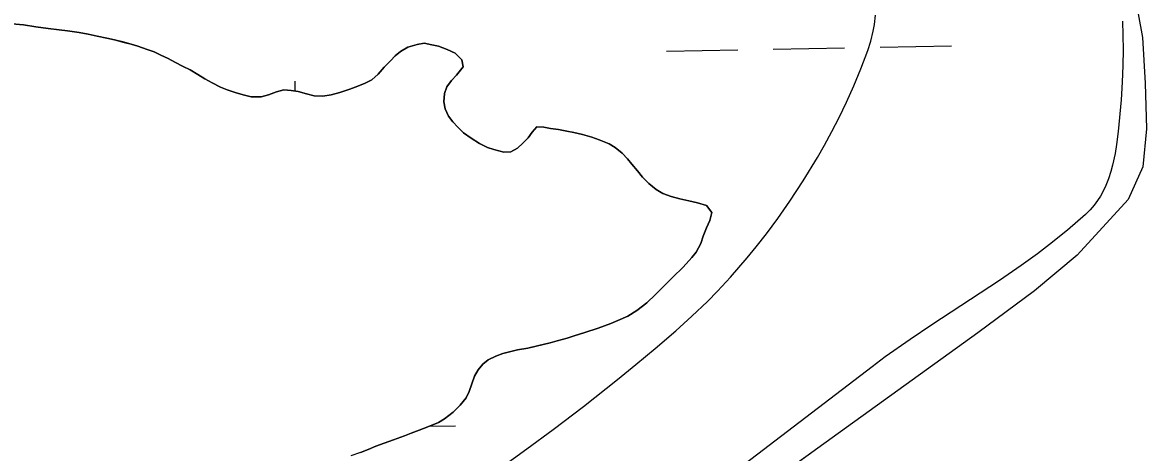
# Model space of a CAD drawing. Extents: x 3925854 to 3964121, y 224593 to 250589.
# Drawn here: x 3946159 to 3946664, y 230725 to 230918 of the extents above; entities that cross this region are included whole.
import ezdxf

# ---------------------------------------------------------------- set-up
doc = ezdxf.new("R2010")
doc.units = 0
for name, color, linetype in [('V-SITE-VEGE', 7, 'Continuous'), ('V-TOPO-SHOR', 7, 'Continuous'), ('V-WETL-SWMP', 7, 'Continuous')]:
    doc.layers.add(name, color=color, linetype=linetype)

msp = doc.modelspace()

# ---------------------------------------------------------------- linework, layer by layer
at = {"layer": 'V-SITE-VEGE'}
for p, q in [((3946541.406, 230916.875), (3946541.914, 230921.067)), ((3946540.867, 230913.807), (3946541.406, 230916.875)), ((3946652.86, 230918.317), (3946653.036, 230912.085)), ((3946539.812, 230909.355), (3946540.867, 230913.807)), ((3946653.036, 230912.085), (3946653.079, 230905.453)), ((3946538.451, 230905.095), (3946539.812, 230909.355)), ((3946653.079, 230905.453), (3946652.971, 230898.402)), ((3946535.329, 230896.952), (3946538.451, 230905.095)), ((3946532.104, 230889.243), (3946535.329, 230896.952)), ((3946652.971, 230898.402), (3946652.684, 230890.912)), ((3946652.684, 230890.912), (3946652.199, 230882.966)), ((3946528.819, 230881.975), (3946532.104, 230889.243)), ((3946525.513, 230875.135), (3946528.819, 230881.975)), ((3946652.199, 230882.966), (3946650.91, 230868.784)), ((3946522.22, 230868.712), (3946525.513, 230875.135)), ((3946518.966, 230862.697), (3946522.22, 230868.712)), ((3946650.91, 230868.784), (3946650.171, 230862.879)), ((3946515.769, 230857.069), (3946518.966, 230862.697)), ((3946650.171, 230862.879), (3946649.53, 230858.923)), ((3946509.402, 230846.573), (3946515.769, 230857.069)), ((3946649.53, 230858.923), (3946648.414, 230853.688)), ((3946647.613, 230850.741), (3946646.53, 230847.442)), ((3946648.414, 230853.688), (3946647.613, 230850.741)), ((3946503.44, 230837.482), (3946509.402, 230846.573)), ((3946646.53, 230847.442), (3946645.033, 230843.782)), ((3946642.952, 230839.784), (3946641.66, 230837.748)), ((3946645.033, 230843.782), (3946642.952, 230839.784)), ((3946497.931, 230829.634), (3946503.44, 230837.482)), ((3946640.132, 230835.664), (3946638.317, 230833.546)), ((3946641.66, 230837.748), (3946640.132, 230835.664)), ((3946636.163, 230831.422), (3946628.153, 230824.484)), ((3946638.317, 230833.546), (3946636.163, 230831.422)), ((3946492.891, 230822.862), (3946497.931, 230829.634)), ((3946488.318, 230817.023), (3946492.891, 230822.862)), ((3946628.153, 230824.484), (3946620.059, 230817.977)), ((3946484.193, 230811.989), (3946488.318, 230817.023)), ((3946620.059, 230817.977), (3946614.628, 230813.852)), ((3946476.701, 230803.371), (3946484.193, 230811.989)), ((3946614.628, 230813.852), (3946607.345, 230808.571)), ((3946607.345, 230808.571), (3946597.591, 230801.837)), ((3946470.86, 230797.085), (3946476.701, 230803.371)), ((3946597.591, 230801.837), (3946567.2, 230781.93)), ((3946466.357, 230792.484), (3946470.86, 230797.085)), ((3946459.408, 230785.772), (3946466.357, 230792.484)), ((3946452.234, 230779.315), (3946459.408, 230785.772)), ((3946442.92, 230771.34), (3946452.234, 230779.315)), ((3946567.2, 230781.93), (3946557.366, 230775.348)), ((3946557.366, 230775.348), (3946546.235, 230767.514)), ((3946434.185, 230764.059), (3946442.92, 230771.34)), ((3946425.991, 230757.391), (3946434.185, 230764.059)), ((3946546.235, 230767.514), (3946540.365, 230763.14)), ((3946540.365, 230763.14), (3946457.63, 230700.018)), ((3946410.608, 230745.257), (3946425.991, 230757.391)), ((3946397.114, 230734.986), (3946410.608, 230745.257)), ((3946385.272, 230726.225), (3946397.114, 230734.986)), ((3946364.452, 230711.291), (3946385.272, 230726.225))]:
    msp.add_line(p, q, dxfattribs=at)
at = {"layer": 'V-TOPO-SHOR'}
for points in [[(3946655.647, 230944.654), (3946661.814, 230910.93), (3946662.953, 230890.437), (3946663.626, 230869.939), (3946661.935, 230852.912), (3946655.328, 230838.166), (3946632.511, 230813.236), (3946613.334, 230797.196), (3946587.893, 230778.299), (3946515.953, 230726.542), (3946438.459, 230670.767), (3946338.748, 230600.088), (3946245.832, 230525.75), (3946183.006, 230471.29), (3946152.325, 230440.688)], [(3946153.828, 230917.149), (3946159.071, 230916.711), (3946164.646, 230915.785), (3946170.218, 230915.024), (3946175.135, 230914.417), (3946178.906, 230913.965), (3946184.151, 230913.201), (3946188.087, 230912.421), (3946192.187, 230911.644), (3946196.453, 230910.706), (3946199.898, 230909.922), (3946204.33, 230908.82), (3946207.447, 230908.034), (3946210.404, 230907.081), (3946214.672, 230905.652), (3946217.795, 230904.538), (3946220.757, 230903.094), (3946224.046, 230901.49), (3946227.007, 230899.885), (3946230.794, 230897.958), (3946233.917, 230896.518), (3946237.376, 230894.425), (3946240.505, 230892.491), (3946243.799, 230890.56), (3946247.583, 230888.633), (3946250.541, 230887.519), (3946254.155, 230886.245)], [(3946254.155, 230886.245), (3946257.764, 230885.301), (3946261.377, 230884.355), (3946265.794, 230884.4), (3946269.225, 230885.252), (3946272.813, 230886.597), (3946276.077, 230887.449), (3946279.354, 230887.154), (3946282.469, 230886.696), (3946286.243, 230885.752), (3946289.69, 230884.803), (3946293.618, 230884.68), (3946297.378, 230885.211), (3946301.132, 230886.231), (3946305.702, 230887.748), (3946309.29, 230889.096), (3946312.548, 230890.437), (3946315.645, 230891.943), (3946318.399, 230894.589), (3946321.152, 230897.726), (3946323.904, 230900.538), (3946326.012, 230902.686), (3946328.447, 230904.675), (3946331.701, 230906.674), (3946335.944, 230907.862), (3946339.047, 230908.384), (3946342.492, 230907.763), (3946345.609, 230907.141), (3946349.389, 230905.541), (3946353.006, 230903.942), (3946355.984, 230901.025), (3946356.67, 230897.759), (3946353.596, 230894.128), (3946351.331, 230891.65), (3946349.232, 230888.844), (3946348.279, 230885.889), (3946347.991, 230882.12), (3946348.513, 230879.016), (3946350.02, 230875.593), (3946352.009, 230873.158), (3946354.161, 230870.725), (3946356.807, 230868.133), (3946360.268, 230865.714), (3946363.893, 230863.457), (3946367.512, 230861.53), (3946370.467, 230860.741), (3946374.899, 230859.478), (3946378.008, 230859.672), (3946381.101, 230861.339), (3946383.372, 230863.492), (3946385.801, 230865.972), (3946387.576, 230868.444), (3946389.68, 230870.922), (3946392.791, 230870.789), (3946395.908, 230870.166), (3946399.512, 230869.712), (3946403.123, 230868.929), (3946406.402, 230868.309), (3946410.176, 230867.365), (3946414.444, 230866.261), (3946417.731, 230864.985), (3946422.167, 230863.23), (3946424.967, 230861.622), (3946428.102, 230859.033), (3946430.421, 230856.438), (3946432.407, 230854.165), (3946434.896, 230851.081), (3946437.214, 230848.322), (3946440.028, 230845.404), (3946443.327, 230842.655), (3946446.293, 230840.886), (3946450.069, 230839.612), (3946454.009, 230838.506), (3946457.948, 230837.564), (3946461.884, 230836.786), (3946465.988, 230835.518), (3946468.313, 230832.432), (3946467.367, 230828.821), (3946465.927, 230825.532), (3946464.491, 230821.754), (3946463.379, 230818.469), (3946461.29, 230814.52), (3946459.351, 230812.208), (3946455.466, 230807.911), (3946450.765, 230803.283), (3946445.742, 230798.32), (3946442.987, 230795.508), (3946439.096, 230791.869), (3946434.711, 230788.388), (3946430.644, 230785.891), (3946426.081, 230783.88), (3946422.984, 230782.538), (3946417.277, 230780.517), (3946411.239, 230778.492), (3946406.508, 230776.972), (3946403.41, 230775.956), (3946398.838, 230774.764), (3946395.736, 230773.914), (3946390.673, 230772.718), (3946385.612, 230771.52), (3946381.037, 230770.658)], [(3946381.037, 230770.658), (3946378.098, 230769.972), (3946374.504, 230769.118), (3946371.244, 230767.938), (3946367.824, 230766.267), (3946365.388, 230764.278), (3946363.285, 230761.8), (3946361.677, 230758.839), (3946360.567, 230755.39), (3946359.292, 230751.939), (3946358.012, 230749.144), (3946355.261, 230745.842), (3946352.185, 230742.701), (3946348.286, 230739.715), (3946345.521, 230738.052), (3946340.792, 230736.202), (3946336.878, 230734.689), (3946333.29, 230733.343), (3946330.192, 230732.166), (3946325.301, 230730.316), (3946321.059, 230728.801), (3946317.31, 230727.453), (3946313.887, 230725.944), (3946310.463, 230724.601), (3946306.222, 230723.085)]]:
    msp.add_lwpolyline(points, dxfattribs=at)
at = {"layer": 'V-WETL-SWMP'}
for p, q in [((3946655.647, 230944.654), (3946661.814, 230910.93)), ((3946159.071, 230916.711), (3946153.829, 230917.149)), ((3946164.646, 230915.785), (3946159.071, 230916.711)), ((3946170.219, 230915.023), (3946164.646, 230915.785)), ((3946175.136, 230914.418), (3946170.219, 230915.023)), ((3946178.905, 230913.965), (3946175.136, 230914.418)), ((3946184.151, 230913.2), (3946178.905, 230913.965)), ((3946188.087, 230912.421), (3946184.151, 230913.2)), ((3946192.187, 230911.644), (3946188.087, 230912.421)), ((3946196.453, 230910.706), (3946192.187, 230911.644)), ((3946199.898, 230909.922), (3946196.453, 230910.706)), ((3946661.814, 230910.93), (3946662.953, 230890.437)), ((3946204.329, 230908.821), (3946199.898, 230909.922)), ((3946207.447, 230908.034), (3946204.329, 230908.821)), ((3946210.403, 230907.082), (3946207.447, 230908.034)), ((3946214.673, 230905.652), (3946210.403, 230907.082)), ((3946217.795, 230904.538), (3946214.673, 230905.652)), ((3946331.7, 230906.673), (3946328.446, 230904.676)), ((3946335.944, 230907.862), (3946331.7, 230906.673)), ((3946339.048, 230908.384), (3946335.944, 230907.862)), ((3946342.492, 230907.764), (3946339.048, 230908.384)), ((3946345.608, 230907.141), (3946342.492, 230907.764)), ((3946349.389, 230905.542), (3946345.608, 230907.141)), ((3946353.007, 230903.942), (3946349.389, 230905.542)), ((3946447.965, 230904.863), (3946479.96, 230905.445)), ((3946495.958, 230905.736), (3946527.952, 230906.317)), ((3946543.95, 230906.608), (3946575.944, 230907.19)), ((3946220.756, 230903.094), (3946217.795, 230904.538)), ((3946224.046, 230901.491), (3946220.756, 230903.094)), ((3946227.008, 230899.884), (3946224.046, 230901.491)), ((3946323.905, 230900.538), (3946321.151, 230897.727)), ((3946326.011, 230902.687), (3946323.905, 230900.538)), ((3946328.446, 230904.676), (3946326.011, 230902.687)), ((3946355.983, 230901.026), (3946353.007, 230903.942)), ((3946356.671, 230897.759), (3946355.983, 230901.026)), ((3946230.793, 230897.958), (3946227.008, 230899.884)), ((3946233.917, 230896.517), (3946230.793, 230897.958)), ((3946237.376, 230894.424), (3946233.917, 230896.517)), ((3946321.151, 230897.727), (3946318.4, 230894.589)), ((3946353.597, 230894.127), (3946356.671, 230897.759)), ((3946240.505, 230892.491), (3946237.376, 230894.424)), ((3946243.799, 230890.56), (3946240.505, 230892.491)), ((3946247.583, 230888.634), (3946243.799, 230890.56)), ((3946281.201, 230886.883), (3946281.119, 230891.397)), ((3946312.549, 230890.438), (3946309.289, 230889.095)), ((3946315.644, 230891.942), (3946312.549, 230890.438)), ((3946318.4, 230894.589), (3946315.644, 230891.942)), ((3946349.231, 230888.845), (3946351.331, 230891.649)), ((3946351.331, 230891.649), (3946353.597, 230894.127)), ((3946662.953, 230890.437), (3946663.627, 230869.939)), ((3946250.541, 230887.518), (3946247.583, 230888.634)), ((3946254.155, 230886.245), (3946250.541, 230887.518)), ((3946257.765, 230885.3), (3946254.155, 230886.245)), ((3946261.376, 230884.354), (3946257.765, 230885.3)), ((3946269.224, 230885.252), (3946265.795, 230884.399)), ((3946272.812, 230886.598), (3946269.224, 230885.252)), ((3946276.077, 230887.449), (3946272.812, 230886.598)), ((3946279.354, 230887.155), (3946276.077, 230887.449)), ((3946282.468, 230886.696), (3946279.354, 230887.155)), ((3946286.243, 230885.752), (3946282.468, 230886.696)), ((3946289.69, 230884.804), (3946286.243, 230885.752)), ((3946297.379, 230885.21), (3946293.619, 230884.681)), ((3946301.133, 230886.23), (3946297.379, 230885.21)), ((3946305.701, 230887.749), (3946301.133, 230886.23)), ((3946309.289, 230889.095), (3946305.701, 230887.749)), ((3946347.99, 230882.121), (3946348.279, 230885.889)), ((3946348.279, 230885.889), (3946349.231, 230888.845)), ((3946265.795, 230884.399), (3946261.376, 230884.354)), ((3946293.619, 230884.681), (3946289.69, 230884.804)), ((3946348.512, 230879.016), (3946347.99, 230882.121)), ((3946350.02, 230875.594), (3946348.512, 230879.016)), ((3946352.009, 230873.159), (3946350.02, 230875.594)), ((3946354.162, 230870.725), (3946352.009, 230873.159)), ((3946356.807, 230868.133), (3946354.162, 230870.725)), ((3946389.68, 230870.921), (3946387.577, 230868.444)), ((3946392.791, 230870.789), (3946389.68, 230870.921)), ((3946395.908, 230870.166), (3946392.791, 230870.789)), ((3946399.513, 230869.711), (3946395.908, 230870.166)), ((3946360.269, 230865.713), (3946356.807, 230868.133)), ((3946363.893, 230863.458), (3946360.269, 230865.713)), ((3946385.801, 230865.971), (3946383.371, 230863.491)), ((3946387.577, 230868.444), (3946385.801, 230865.971)), ((3946403.122, 230868.929), (3946399.513, 230869.711)), ((3946406.402, 230868.308), (3946403.122, 230868.929)), ((3946410.177, 230867.364), (3946406.402, 230868.308)), ((3946414.444, 230866.261), (3946410.177, 230867.364)), ((3946417.731, 230864.985), (3946414.444, 230866.261)), ((3946422.168, 230863.229), (3946417.731, 230864.985)), ((3946663.627, 230869.939), (3946661.935, 230852.912)), ((3946367.513, 230861.53), (3946363.893, 230863.458)), ((3946370.468, 230860.742), (3946367.513, 230861.53)), ((3946374.9, 230859.477), (3946370.468, 230860.742)), ((3946381.101, 230861.34), (3946378.008, 230859.672)), ((3946383.371, 230863.491), (3946381.101, 230861.34)), ((3946424.967, 230861.621), (3946422.168, 230863.229)), ((3946428.103, 230859.033), (3946424.967, 230861.621)), ((3946378.008, 230859.672), (3946374.9, 230859.477)), ((3946430.421, 230856.438), (3946428.103, 230859.033)), ((3946432.408, 230854.166), (3946430.421, 230856.438)), ((3946434.895, 230851.081), (3946432.408, 230854.166)), ((3946437.214, 230848.322), (3946434.895, 230851.081)), ((3946661.935, 230852.912), (3946655.327, 230838.166)), ((3946440.027, 230845.404), (3946437.214, 230848.322)), ((3946443.328, 230842.655), (3946440.027, 230845.404)), ((3946446.292, 230840.885), (3946443.328, 230842.655)), ((3946450.07, 230839.613), (3946446.292, 230840.885)), ((3946454.01, 230838.507), (3946450.07, 230839.613)), ((3946457.948, 230837.565), (3946454.01, 230838.507)), ((3946461.884, 230836.786), (3946457.948, 230837.565)), ((3946465.989, 230835.518), (3946461.884, 230836.786)), ((3946468.312, 230832.432), (3946465.989, 230835.518)), ((3946655.327, 230838.166), (3946632.511, 230813.236)), ((3946467.367, 230828.821), (3946468.312, 230832.432)), ((3946464.492, 230821.754), (3946465.927, 230825.533)), ((3946465.927, 230825.533), (3946467.367, 230828.821)), ((3946463.379, 230818.469), (3946464.492, 230821.754)), ((3946459.35, 230812.208), (3946461.291, 230814.519)), ((3946461.291, 230814.519), (3946463.379, 230818.469)), ((3946455.465, 230807.912), (3946459.35, 230812.208)), ((3946632.511, 230813.236), (3946613.334, 230797.197)), ((3946450.765, 230803.282), (3946455.465, 230807.912)), ((3946445.741, 230798.32), (3946450.765, 230803.282)), ((3946439.095, 230791.869), (3946442.987, 230795.509)), ((3946442.987, 230795.509), (3946445.741, 230798.32)), ((3946613.334, 230797.197), (3946587.894, 230778.299)), ((3946434.711, 230788.387), (3946439.095, 230791.869)), ((3946426.081, 230783.88), (3946430.644, 230785.891)), ((3946430.644, 230785.891), (3946434.711, 230788.387)), ((3946411.24, 230778.492), (3946417.276, 230780.517)), ((3946417.276, 230780.517), (3946422.985, 230782.539)), ((3946422.985, 230782.539), (3946426.081, 230783.88)), ((3946395.736, 230773.915), (3946398.838, 230774.765)), ((3946398.838, 230774.765), (3946403.409, 230775.957)), ((3946403.409, 230775.957), (3946406.509, 230776.971)), ((3946406.509, 230776.971), (3946411.24, 230778.492)), ((3946587.894, 230778.299), (3946515.953, 230726.542)), ((3946371.243, 230767.938), (3946374.505, 230769.117)), ((3946374.505, 230769.117), (3946378.098, 230769.972)), ((3946378.098, 230769.972), (3946381.037, 230770.657)), ((3946381.037, 230770.657), (3946385.612, 230771.521)), ((3946385.612, 230771.521), (3946395.736, 230773.915)), ((3946363.285, 230761.801), (3946365.388, 230764.278)), ((3946365.388, 230764.278), (3946367.823, 230766.267)), ((3946367.823, 230766.267), (3946371.243, 230767.938)), ((3946361.678, 230758.839), (3946363.285, 230761.801)), ((3946359.292, 230751.94), (3946360.567, 230755.39)), ((3946360.567, 230755.39), (3946361.678, 230758.839)), ((3946355.262, 230745.842), (3946358.011, 230749.144)), ((3946358.011, 230749.144), (3946359.292, 230751.94)), ((3946352.184, 230742.701), (3946355.262, 230745.842)), ((3946345.52, 230738.051), (3946348.285, 230739.715)), ((3946348.285, 230739.715), (3946352.184, 230742.701)), ((3946333.291, 230733.343), (3946336.878, 230734.689)), ((3946336.878, 230734.689), (3946340.791, 230736.202)), ((3946340.791, 230736.202), (3946345.52, 230738.051)), ((3946341.284, 230736.395), (3946353.101, 230736.61)), ((3946317.309, 230727.453), (3946321.06, 230728.8)), ((3946321.06, 230728.8), (3946325.301, 230730.316)), ((3946325.301, 230730.316), (3946330.192, 230732.166)), ((3946330.192, 230732.166), (3946333.291, 230733.343)), ((3946310.463, 230724.601), (3946313.887, 230725.945)), ((3946313.887, 230725.945), (3946317.309, 230727.453)), ((3946515.953, 230726.542), (3946438.46, 230670.767))]:
    msp.add_line(p, q, dxfattribs=at)

doc.saveas('drawing.dxf')
